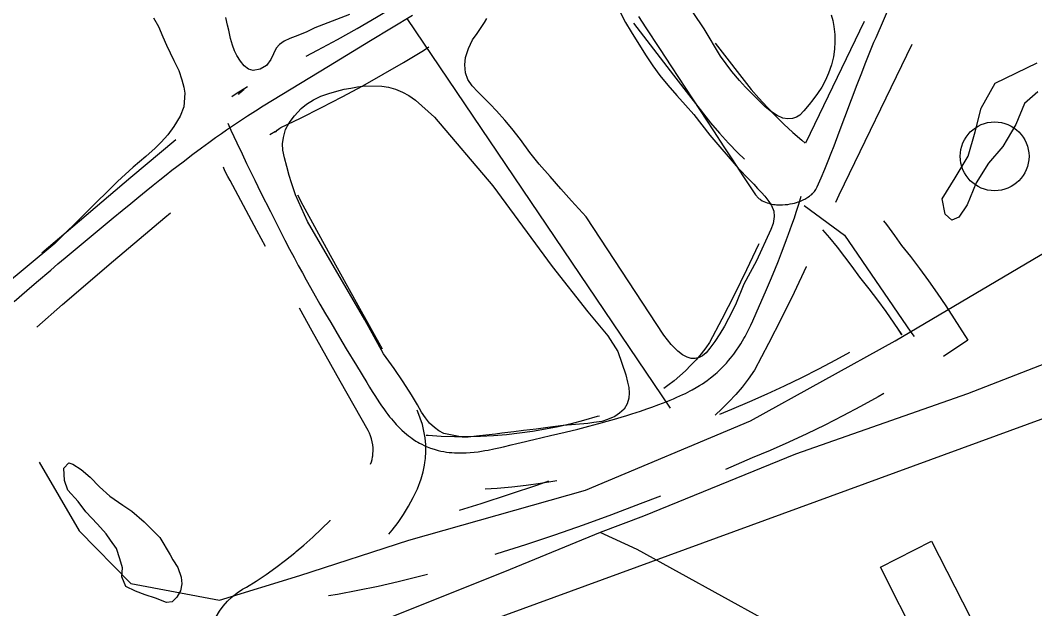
# Model space of a CAD drawing. Extents: x 3424494 to 3462436, y 522220 to 547718.
# Drawn here: x 3434313 to 3434891, y 544046 to 544381 of the extents above; entities that cross this region are included whole.
import ezdxf

# ---------------------------------------------------------------- set-up
doc = ezdxf.new("R2010")
doc.units = 0
for name, color, linetype in [('V-BLDG-OTLN', 7, 'Continuous'), ('V-DOMW-TANK', 7, 'Continuous'), ('V-ROAD-CNTR', 7, 'Continuous'), ('V-SITE-OTLN', 7, 'Continuous'), ('V-TOPO-SHOR', 7, 'Continuous'), ('V-WETL-SWMP', 7, 'Continuous')]:
    doc.layers.add(name, color=color, linetype=linetype)

msp = doc.modelspace()

# ---------------------------------------------------------------- linework, layer by layer
at = {"layer": 'V-BLDG-OTLN'}
msp.add_lwpolyline([(3434832.17, 544084.86), (3434854.16, 544041.7), (3434824.97, 544026.82), (3434802.97, 544069.98)], close=True, dxfattribs=at)
at = {"layer": 'V-DOMW-TANK'}
msp.add_circle((3434868, 544303.83), 19.59, dxfattribs=at)
at = {"layer": 'V-ROAD-CNTR'}
for points in [[(3434476.12, 544360.8), (3434482.66, 544364.19), (3434493.96, 544370.28), (3434505.15, 544376.55), (3434516.24, 544383.02), (3434527.22, 544389.67), (3434538.09, 544396.5), (3434548.84, 544403.52), (3434559.61, 544410.8), (3434561.78, 544412.26)], [(3434736.67, 544278.1), (3434737.58, 544277.7), (3434738.49, 544277.37), (3434739.41, 544277.08), (3434740.33, 544276.84), (3434741.25, 544276.65), (3434742.15, 544276.5), (3434743.04, 544276.38), (3434743.92, 544276.3), (3434744.78, 544276.24), (3434745.63, 544276.22), (3434746.45, 544276.21), (3434747.25, 544276.23), (3434748.81, 544276.33), (3434750.27, 544276.49), (3434751.63, 544276.71), (3434752.9, 544276.96), (3434754.08, 544277.24), (3434755.16, 544277.55), (3434756.16, 544277.87), (3434757.08, 544278.2), (3434757.92, 544278.54), (3434758.69, 544278.87), (3434759.4, 544279.21), (3434760.04, 544279.54), (3434760.63, 544279.87), (3434761.69, 544280.52), (3434762.57, 544281.12), (3434763.29, 544281.69), (3434763.89, 544282.2), (3434764.39, 544282.67), (3434764.8, 544283.09), (3434765.46, 544283.86), (3434765.92, 544284.46), (3434766.23, 544284.92), (3434766.65, 544285.64), (3434767.01, 544286.38), (3434769.3, 544291.65), (3434771.39, 544296.61), (3434773.29, 544301.28), (3434775.04, 544305.67), (3434776.65, 544309.79), (3434779.61, 544317.53), (3434789.76, 544344.66), (3434792.34, 544351.42), (3434794.32, 544356.48), (3434795.82, 544360.26), (3434798.13, 544365.91), (3434799.31, 544368.73), (3434800.51, 544371.54), (3434809.43, 544392.18)], [(3434310.01, 544221.27), (3434317.19, 544227.51), (3434322.6, 544232.17), (3434330.76, 544239.11), (3434334.86, 544242.56), (3434338.97, 544245.99), (3434366.32, 544268.82), (3434371.46, 544273.09), (3434376.3, 544277.07), (3434380.84, 544280.78), (3434385.11, 544284.25), (3434389.12, 544287.48), (3434392.9, 544290.5), (3434396.45, 544293.31), (3434399.79, 544295.92), (3434406.09, 544300.78), (3434411.64, 544304.98), (3434416.52, 544308.61), (3434420.83, 544311.75), (3434424.61, 544314.46), (3434427.94, 544316.81), (3434430.87, 544318.84), (3434436.02, 544322.35), (3434439.92, 544324.95), (3434442.86, 544326.87), (3434447.3, 544329.71), (3434451.77, 544332.5), (3434472.95, 544345.49), (3434488.85, 544355.2), (3434512.73, 544369.73), (3434536.63, 544384.22)], [(3434533.42, 544382.31), (3434683.28, 544160.59)], [(3434665.27, 544383.33), (3434669.48, 544377.01), (3434677.32, 544365.14), (3434684.15, 544354.73), (3434707.93, 544318.25), (3434713.89, 544309.15), (3434718.37, 544302.34), (3434725.12, 544292.15), (3434731.92, 544282.01), (3434732.24, 544281.56), (3434732.58, 544281.14), (3434732.93, 544280.74), (3434733.31, 544280.37), (3434733.69, 544280.02), (3434734.09, 544279.69), (3434734.5, 544279.38), (3434734.91, 544279.09), (3434735.78, 544278.56), (3434736.67, 544278.1)], [(3434662.53, 544379.59), (3434664.38, 544377.14), (3434685.15, 544350.09), (3434706.29, 544322.96), (3434711.39, 544317.01), (3434716.57, 544311.3), (3434721.92, 544305.74), (3434725.62, 544302.13)], [(3434793.84, 544380.6), (3434760.35, 544311.27)], [(3434458.79, 544317.65), (3434459.06, 544318.01), (3434459.68, 544318.69), (3434460.37, 544319.33), (3434461.11, 544319.89), (3434461.74, 544320.29), (3434472.88, 544325.59), (3434484.83, 544331.53), (3434496.67, 544337.66), (3434508.42, 544343.99), (3434520.05, 544350.51), (3434531.57, 544357.23), (3434542.98, 544364.14), (3434546.06, 544366.08)], [(3434709.05, 544368.22), (3434729.53, 544341.95), (3434733.89, 544336.85), (3434738.49, 544331.79), (3434743.23, 544326.87), (3434748.11, 544322.09), (3434753.13, 544317.45), (3434758.28, 544312.97), (3434760.24, 544311.36)], [(3434820.86, 544367.55), (3434779.43, 544281.8), (3434777.45, 544277.46)], [(3434433.78, 544337.81), (3434436.4, 544339.55), (3434442.75, 544343.54)], [(3434437.69, 544339.11), (3434438.38, 544339.87), (3434440.84, 544342.13)], [(3434431.61, 544322.61), (3434433.35, 544318.75), (3434436.68, 544311.55), (3434439.65, 544305.28), (3434442.27, 544299.81), (3434446.93, 544290.26), (3434450.46, 544283.12), (3434455.81, 544272.43), (3434461.18, 544261.74), (3434464.01, 544256.18), (3434466.7, 544251), (3434469.26, 544246.17), (3434471.69, 544241.66), (3434474, 544237.45), (3434476.18, 544233.51), (3434480.32, 544226.16), (3434484, 544219.76), (3434487.25, 544214.17), (3434490.12, 544209.29), (3434495.18, 544200.76), (3434499.01, 544194.37), (3434504.8, 544184.78), (3434510.63, 544175.16), (3434512.22, 544172.54), (3434513.73, 544170.07), (3434515.17, 544167.77), (3434516.54, 544165.62), (3434517.85, 544163.62), (3434519.11, 544161.76), (3434520.32, 544160.04), (3434521.47, 544158.46), (3434522.58, 544156.99), (3434523.64, 544155.64), (3434524.66, 544154.39), (3434525.63, 544153.24), (3434526.56, 544152.18), (3434527.45, 544151.2), (3434528.3, 544150.31), (3434529.12, 544149.48), (3434530.67, 544147.97), (3434532.08, 544146.7), (3434533.35, 544145.63), (3434534.49, 544144.72), (3434535.5, 544143.95), (3434536.41, 544143.3), (3434537.22, 544142.75), (3434538.67, 544141.81), (3434539.78, 544141.14), (3434540.63, 544140.66), (3434541.93, 544139.96), (3434543.26, 544139.31), (3434544.18, 544138.88), (3434545.09, 544138.49), (3434546, 544138.13), (3434546.89, 544137.79), (3434547.77, 544137.48), (3434549.52, 544136.93), (3434551.22, 544136.47), (3434552.88, 544136.09), (3434554.49, 544135.79), (3434556.07, 544135.54), (3434557.6, 544135.35), (3434559.08, 544135.21), (3434560.53, 544135.11), (3434561.94, 544135.05), (3434563.3, 544135.03), (3434564.63, 544135.03), (3434565.92, 544135.06), (3434567.17, 544135.11), (3434569.6, 544135.27), (3434571.88, 544135.49), (3434574.02, 544135.75), (3434576.03, 544136.03), (3434577.92, 544136.34), (3434579.68, 544136.65), (3434582.99, 544137.3), (3434585.89, 544137.92), (3434588.41, 544138.49), (3434592.81, 544139.55), (3434596.08, 544140.36), (3434600.95, 544141.57), (3434603.35, 544142.16), (3434605.74, 544142.72), (3434615.24, 544144.91), (3434623.54, 544146.86), (3434630.79, 544148.63), (3434637.12, 544150.24)], [(3434325.76, 544248.85), (3434347.1, 544267.13), (3434376.39, 544291.96), (3434402.07, 544313.48)], [(3434455.55, 544316.16), (3434458.71, 544318.14)], [(3434324.24, 544129.83), (3434346.98, 544090.63), (3434376.33, 544060.74), (3434426.78, 544051.23), (3434472.51, 544065.35), (3434534.54, 544085.37), (3434635.14, 544113.84), (3434729.14, 544153.22), (3434811.46, 544198.76), (3434910.62, 544257.48), (3434977.33, 544274.7), (3435039.45, 544298.85)], [(3434453.08, 544252.58), (3434448.13, 544261.68), (3434432.88, 544290.11), (3434431.53, 544292.35), (3434429.93, 544295.66), (3434429.16, 544297.72)], [(3434519.68, 544194.14), (3434505.77, 544218.96), (3434490.06, 544247.4), (3434474.52, 544275.94), (3434471.42, 544281.73)], [(3434637.12, 544150.24), (3434642.66, 544151.71), (3434647.49, 544153.04), (3434651.71, 544154.25), (3434655.4, 544155.34), (3434658.63, 544156.33), (3434661.45, 544157.22), (3434666.38, 544158.83), (3434670.07, 544160.1), (3434672.84, 544161.08), (3434676.98, 544162.6), (3434681.12, 544164.19), (3434683.29, 544165.06), (3434685.31, 544165.9), (3434687.18, 544166.7), (3434688.92, 544167.48), (3434690.53, 544168.22), (3434692.03, 544168.94), (3434693.42, 544169.64), (3434694.71, 544170.31), (3434695.91, 544170.95), (3434698.14, 544172.21), (3434700.05, 544173.37), (3434701.7, 544174.42), (3434703.13, 544175.38), (3434704.37, 544176.26), (3434705.43, 544177.04), (3434706.36, 544177.75), (3434707.96, 544179.04), (3434709.14, 544180.04), (3434710.02, 544180.81), (3434711.32, 544182.01), (3434712.6, 544183.26), (3434714.08, 544184.77), (3434715.4, 544186.21), (3434716.6, 544187.58), (3434717.69, 544188.89), (3434718.67, 544190.12), (3434719.56, 544191.29), (3434720.38, 544192.39), (3434721.12, 544193.44), (3434722.46, 544195.43), (3434723.59, 544197.19), (3434724.53, 544198.76), (3434725.34, 544200.14), (3434726.02, 544201.37), (3434727.17, 544203.53), (3434728.01, 544205.18), (3434729.21, 544207.69), (3434730.36, 544210.23), (3434734.22, 544219.01), (3434737.54, 544226.68), (3434740.39, 544233.4), (3434742.84, 544239.28), (3434744.94, 544244.45), (3434746.73, 544248.98), (3434748.26, 544252.95), (3434749.58, 544256.44), (3434750.71, 544259.5), (3434752.63, 544264.87), (3434754.02, 544268.92), (3434755.03, 544271.97), (3434756.5, 544276.57), (3434757.9, 544281.19)], [(3434759.6, 544275.85), (3434782.56, 544259.05), (3434820.34, 544203.67), (3434822.18, 544201.28)], [(3434322.84, 544206.7), (3434337.53, 544219.43), (3434366.56, 544244.3), (3434395.72, 544269.02), (3434398.87, 544271.65)], [(3434804.74, 544267.12), (3434806.45, 544264.94), (3434811, 544258.84), (3434815.05, 544253.13), (3434820.06, 544246.85), (3434825.31, 544239.99), (3434830.41, 544233.02), (3434835.37, 544225.95), (3434840.19, 544218.78), (3434852.78, 544199.16), (3434838.87, 544190)], [(3434770.07, 544261.99), (3434774.01, 544257.43), (3434778.38, 544252.13), (3434782.62, 544246.72), (3434786.73, 544241.2), (3434791.07, 544235.08), (3434796.42, 544228.37), (3434801.29, 544222.01), (3434806.03, 544215.54), (3434810.64, 544208.97), (3434815.11, 544202.31), (3434812.52, 544206.34)], [(3434733.86, 544254.11), (3434733.62, 544253.57), (3434726.88, 544239.3), (3434719.93, 544225.14), (3434712.76, 544211.09), (3434705.78, 544197.9), (3434703.63, 544194.88), (3434700.96, 544191.43), (3434698.15, 544188.11), (3434695.2, 544184.9), (3434692.11, 544181.83), (3434688.88, 544178.89), (3434685.54, 544176.09), (3434682.08, 544173.43), (3434679.68, 544171.75)], [(3434760.88, 544241.06), (3434760.84, 544240.97), (3434753.91, 544226.29), (3434746.76, 544211.71), (3434739.38, 544197.25), (3434731.38, 544182.14), (3434727.74, 544177.01), (3434724.28, 544172.55), (3434720.64, 544168.24), (3434716.81, 544164.09), (3434712.81, 544160.1), (3434708.95, 544156.58)], [(3434512.73, 544128.57), (3434513.26, 544129.9), (3434513.64, 544131.25), (3434513.97, 544132.9), (3434514.03, 544133.35), (3434514.18, 544134.58), (3434514.27, 544136.29), (3434514.24, 544138), (3434514.08, 544139.7), (3434513.8, 544141.39), (3434513.39, 544143.05), (3434512.87, 544144.69), (3434512.22, 544146.29), (3434511.44, 544147.89), (3434495.53, 544175.86), (3434479.55, 544204.37), (3434472.3, 544217.5)], [(3434785.35, 544192.25), (3434777.36, 544187.8), (3434767.77, 544182.69), (3434758.08, 544177.76), (3434748.31, 544173.02), (3434738.45, 544168.45), (3434728.51, 544164.08), (3434718.27, 544159.8), (3434711.49, 544156.87)], [(3434804.91, 544168.89), (3434801.69, 544167.02), (3434791.71, 544161.46), (3434781.63, 544156.08), (3434771.44, 544150.9), (3434761.17, 544145.91), (3434750.8, 544141.11), (3434740.34, 544136.51), (3434730.01, 544132.19), (3434714.84, 544125.63)], [(3434523.14, 544088.74), (3434525.08, 544090.99), (3434528.46, 544095.41), (3434531.6, 544100), (3434534.49, 544104.75), (3434537.12, 544109.65), (3434539.47, 544114.68), (3434541.71, 544120.24), (3434542.83, 544124.26), (3434543.6, 544128.07), (3434543.79, 544129.61), (3434544.09, 544131.94), (3434544.29, 544135.82), (3434544.21, 544139.7), (3434543.85, 544143.57), (3434543.21, 544147.41), (3434542.29, 544151.19), (3434541.1, 544154.89), (3434539.65, 544158.5), (3434539.27, 544159.28)], [(3434643.2, 544155.99), (3434641.86, 544155.68), (3434634.11, 544153.46), (3434626.91, 544151.61), (3434619.65, 544149.96), (3434612.35, 544148.51), (3434605.01, 544147.27), (3434597.64, 544146.24), (3434590.24, 544145.42), (3434582.82, 544144.8), (3434575.39, 544144.4), (3434567.95, 544144.2), (3434560.51, 544144.21), (3434553.07, 544144.44), (3434545.64, 544144.87), (3434544.39, 544144.98)], [(3434614.18, 544118.95), (3434607.75, 544116.71), (3434591.7, 544111.33), (3434575.59, 544106.14), (3434563.24, 544102.33)], [(3434618.93, 544119.23), (3434617.76, 544119), (3434609.58, 544117.62), (3434601.38, 544116.47), (3434593.14, 544115.55), (3434584.88, 544114.87), (3434578, 544114.49)], [(3434677.82, 544110.5), (3434666.22, 544105.98), (3434650.04, 544099.9), (3434633.78, 544094.01), (3434617.46, 544088.32), (3434601.07, 544082.83), (3434584.61, 544077.53), (3434583.55, 544077.2)], [(3434420.67, 544028.24), (3434421.2, 544031.4), (3434422.13, 544034.96), (3434423.38, 544038.4), (3434424.95, 544041.74), (3434426.82, 544044.91), (3434428.96, 544047.89), (3434431.37, 544050.66), (3434434.03, 544053.21), (3434436.91, 544055.5), (3434439.98, 544057.52), (3434442.14, 544058.67), (3434447.65, 544062.12), (3434453.33, 544065.91), (3434458.9, 544069.85), (3434464.35, 544073.95), (3434469.69, 544078.2), (3434470.47, 544078.85), (3434474.9, 544082.59), (3434479.99, 544087.14), (3434484.95, 544091.82), (3434489.77, 544096.64), (3434489.89, 544096.77)], [(3434545.19, 544065.87), (3434539.96, 544064.49), (3434528.56, 544061.69), (3434517.11, 544059.11), (3434505.62, 544056.72), (3434494.09, 544054.55), (3434488.85, 544053.65)]]:
    msp.add_lwpolyline(points, dxfattribs=at)
at = {"layer": 'V-SITE-OTLN'}
msp.add_lwpolyline([(3435053.96, 544212.52), (3435122.66, 544125.49), (3435330.67, 543862.09), (3435410.87, 543760.52), (3435650.78, 543375.21), (3435691.99, 543311.4), (3435670.55, 543294.05), (3435669.79, 543293.52), (3435625.65, 543257.98), (3435228.12, 543018.14), (3434770.35, 543384.92), (3434159, 543894.84), (3434445.32, 543990.28), (3434450.23, 543991.91)], close=True, dxfattribs=at)
at = {"layer": 'V-TOPO-SHOR'}
for points in [[(3434774.95, 544384.34), (3434775.92, 544381.18), (3434776.49, 544377.62), (3434776.99, 544373.15), (3434777.16, 544369.07), (3434776.94, 544364.73), (3434776.26, 544360.53), (3434775.12, 544355.99), (3434773.51, 544351.14), (3434771.78, 544347.2), (3434769.65, 544343.27), (3434767.2, 544339.6), (3434764.54, 544335.93), (3434762.49, 544333.38), (3434759.44, 544329.65), (3434757.06, 544327.23), (3434755.28, 544326.18), (3434752.91, 544325.34), (3434750.41, 544325.09), (3434747.52, 544325.64), (3434744.31, 544327.1), (3434741.09, 544329.09), (3434737.43, 544332.01), (3434733.96, 544335.32), (3434730.23, 544339.28), (3434726.18, 544343.12), (3434722.85, 544347.02), (3434718.47, 544352.11), (3434712.07, 544360.82), (3434702.63, 544376.46), (3434660.31, 544439.44)], [(3434389.36, 544382.72), (3434392.1, 544377.7), (3434394.63, 544371.9), (3434396.71, 544367.03), (3434398.79, 544362.74), (3434400.8, 544358.45), (3434403.6, 544352.58), (3434405.47, 544347.31), (3434406.63, 544343.1), (3434407.08, 544339.81), (3434406.5, 544332.05), (3434404.43, 544326.67), (3434400.92, 544320.84), (3434397.4, 544316.06), (3434393.56, 544311.8), (3434390.19, 544308.47), (3434384.84, 544303.7), (3434377.77, 544297.62), (3434368.84, 544289.58), (3434333.13, 544254.21), (3434287.87, 544216.85)], [(3434500.91, 544384.58), (3434481.01, 544376.87), (3434476.59, 544374.59), (3434471.38, 544372.52), (3434466.9, 544370.83), (3434463.73, 544369.34), (3434461.02, 544367.45), (3434459.17, 544365.29), (3434457.51, 544362.21), (3434456.11, 544358.99), (3434453.59, 544355.59), (3434449.96, 544353.44), (3434445.95, 544352.74), (3434443.39, 544353.34), (3434440.9, 544355.33), (3434438.81, 544357.91), (3434436.79, 544361.27), (3434435.42, 544363.91), (3434434.19, 544367.08), (3434433.03, 544370.96), (3434432.07, 544375.57), (3434431.36, 544378.47), (3434430.53, 544382.75)], [(3434725.34, 544231.13), (3434720.48, 544219.32), (3434716.62, 544211.51), (3434714.29, 544207.12), (3434711.57, 544202.8), (3434708.72, 544198.47), (3434706, 544194.67), (3434703.75, 544192.06), (3434701.76, 544190.22), (3434699.85, 544189.38), (3434697.55, 544188.8), (3434695.25, 544188.82), (3434693.08, 544189.49), (3434690.33, 544190.95), (3434687.71, 544193), (3434683.85, 544196.71), (3434679.67, 544202.12), (3434635.6, 544269.32), (3434627.23, 544278.45), (3434621.09, 544285.32), (3434615.08, 544292.32), (3434608.87, 544299.46), (3434603.52, 544306.07), (3434598.16, 544313.4), (3434593.2, 544319.74), (3434589.22, 544324.37), (3434584.51, 544329.72), (3434580.98, 544333.49), (3434576.47, 544337.92), (3434573.92, 544340.44), (3434570.58, 544344.01), (3434568.24, 544347.57), (3434566.81, 544351.32), (3434566.44, 544355.93), (3434566.86, 544360.14), (3434568.47, 544365.26), (3434570.87, 544370.05), (3434573.45, 544373.65), (3434575.84, 544377.12), (3434577.63, 544380), (3434579.02, 544382.3)], [(3434655, 544385.55), (3434657.86, 544380.07), (3434661.12, 544374.66), (3434665.42, 544367.67), (3434669.59, 544360.93), (3434673.5, 544355.39), (3434677.49, 544349.91), (3434681.93, 544344.29), (3434687.15, 544338.48), (3434691.99, 544332.92), (3434696.76, 544327.64), (3434705.83, 544315.88), (3434722.1, 544297.11), (3434728.25, 544290.69), (3434730.93, 544287.92), (3434733.09, 544285.6), (3434735.31, 544283.16), (3434737.27, 544281.1), (3434739.49, 544278.2), (3434741.05, 544275.82), (3434742.28, 544272.59), (3434742.6, 544269.5), (3434741.98, 544265.69), (3434740.65, 544262.21), (3434732.39, 544244.37), (3434725.34, 544231.13)], [(3434653.57, 544192.74), (3434658.1, 544179.49), (3434659.13, 544175.34), (3434659.77, 544172.31), (3434660.08, 544169.29), (3434659.8, 544166.26), (3434658.93, 544162.91), (3434657.07, 544160.03), (3434654.49, 544157.74), (3434651.79, 544155.85), (3434647.7, 544153.97), (3434644.53, 544153), (3434639.86, 544152.31), (3434636.51, 544151.86), (3434629.46, 544151.31), (3434622.42, 544150.56), (3434613.67, 544149.43), (3434607.09, 544148.61), (3434599.85, 544147.86), (3434594.39, 544147.1), (3434587.54, 544146.22), (3434583.86, 544145.78), (3434578.46, 544145.09), (3434573.13, 544144.53), (3434568.46, 544143.96), (3434564.98, 544143.92), (3434554.6, 544146.02), (3434551.71, 544147.68), (3434549.16, 544149.47), (3434546.34, 544151.98), (3434544.12, 544154.95), (3434541.78, 544158.32), (3434539.56, 544162.35), (3434536.11, 544168.09), (3434531.35, 544175.54), (3434526.2, 544183), (3434520.2, 544191.39), (3434509.59, 544210.79), (3434476.96, 544266.74), (3434470.07, 544281.84), (3434467.88, 544288.82), (3434466.52, 544292.97), (3434465.1, 544298.04), (3434463.88, 544302.98), (3434462.98, 544307.33), (3434462.74, 544310.95), (3434463.23, 544314.56), (3434464.5, 544319.03), (3434466.49, 544322.83), (3434469.48, 544326.89), (3434473.38, 544331.01), (3434476.42, 544333.56), (3434480.38, 544335.97), (3434484.53, 544338.12), (3434489.01, 544339.54), (3434493.56, 544340.83), (3434497.84, 544341.99), (3434501.53, 544342.69), (3434505.34, 544343.39), (3434510.02, 544344.02), (3434519.16, 544343.71), (3434523.04, 544343.16), (3434527.04, 544342.02), (3434530.98, 544340.35), (3434534.52, 544338.42), (3434538.31, 544335.7), (3434549.18, 544326.04), (3434582.36, 544287.05), (3434616.1, 544241.22), (3434636.54, 544215.26), (3434647.9, 544201.71), (3434653.57, 544192.74)], [(3435068.36, 544252.07), (3434972.01, 544215.23), (3434852.6, 544168.66), (3434754.61, 544134.29), (3434668.13, 544099.04), (3434643.58, 544089.73), (3434592.36, 544068.65), (3434511.23, 544036.25), (3434447.16, 544013.7)], [(3434809.2, 544000.41), (3434664.52, 544080.08), (3434643.58, 544089.73)]]:
    msp.add_lwpolyline(points, dxfattribs=at)
at = {"layer": 'V-WETL-SWMP'}
msp.add_lwpolyline([(3434892.64, 544340.57), (3434885.03, 544333.96), (3434880.12, 544321.97), (3434872.74, 544309.47), (3434864.46, 544299.85), (3434857.47, 544288.79), (3434852.44, 544276.28), (3434847.69, 544269.25), (3434843.63, 544267.45), (3434839.87, 544270.99), (3434838.08, 544279.62), (3434845.47, 544291.6), (3434852.98, 544303.83), (3434856.85, 544317.79), (3434860.32, 544331.22), (3434868.37, 544345.42), (3434892.21, 544357.04)], dxfattribs=at)
msp.add_lwpolyline([(3434392.97, 544086.82), (3434398.8, 544076.98), (3434400.35, 544074.23), (3434403.07, 544069.9), (3434405, 544064.4), (3434405.37, 544060.47), (3434404.56, 544056.55), (3434402.58, 544053.04), (3434399.82, 544050.31), (3434396.68, 544049.93), (3434390.42, 544052.32), (3434384.55, 544054.31), (3434379.07, 544056.31), (3434373.59, 544059.08), (3434371.27, 544064.59), (3434371.69, 544069.69), (3434370.15, 544074.79), (3434368.22, 544080.69), (3434364.72, 544085.42), (3434362.39, 544088.96), (3434357.32, 544094.48), (3434350.69, 544101.58), (3434346.41, 544107.49), (3434340.56, 544113.8), (3434338.63, 544119.3), (3434338.28, 544126.36), (3434341.04, 544129.48), (3434343.39, 544128.68), (3434348.08, 544125.52), (3434353.16, 544121.18), (3434358.62, 544115.65), (3434364.47, 544110.52), (3434371.89, 544105.38), (3434376.97, 544101.82), (3434384, 544095.9)], close=True, dxfattribs=at)

doc.saveas('drawing.dxf')
